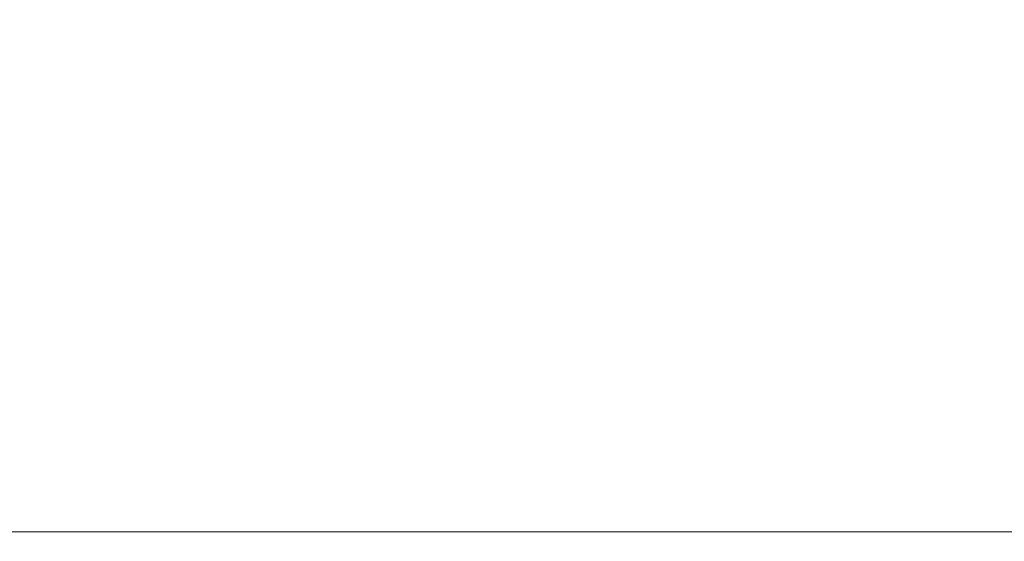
# Model space of a CAD drawing. Header units: millimetres. Extents: x -4395 to 65662, y -65530 to 6847.
# Tile 604 of 656: x 11556 to 16249, y -2545 to -60. Entities that reach past the tile are written whole.
import ezdxf

# ---------------------------------------------------------------- set-up
doc = ezdxf.new("R2010")
doc.units = ezdxf.units.MM
doc.layers.add('COTAS_P', color=1, linetype='Continuous', lineweight=0)
doc.dimstyles.new('R19_100', dxfattribs={"dimtxt": 250, "dimasz": 150, "dimexe": 150, "dimexo": 80, "dimgap": 100, "dimtad": 1, "dimtih": 1, "dimtoh": 1, "dimdsep": 46, "dimcen": 0.09, "dimadec": 0, "dimazin": 0, "dimtfac": 1, "dimtdec": 4, "dimtofl": 0, "dimtmove": 0, "dimatfit": 3, "dimfxl": 1, "dimtolj": 1, "dimtzin": 0, "dimarcsym": 0})

# ---------------------------------------------------------------- blocks, each defined once
blk = doc.blocks.new('DIM_R33_30')
at = {"layer": 'COTAS_P'}
for p, q in [((112.7, 0), (112.7, -2500)), ((65298.1, 0), (65298.1, -2500)), ((112.7, -2500), (262.7, -2455)), ((65298.1, -2500), (65148.1, -2455)), ((112.7, -2500), (65298.1, -2500)), ((112.7, -2500), (262.7, -2545)), ((65298.1, -2500), (65148.1, -2545))]:
    blk.add_line(p, q, dxfattribs=at)
blk.add_text('65185.39 P', height=250, dxfattribs=at).set_placement((32705.4, -2400))

msp = doc.modelspace()

# ---------------------------------------------------------------- dimensions: what is measured, and where the dimension line sits
at = {"layer": 'COTAS_P'}
dim = msp.add_aligned_dim(p1=(112.7, 0), p2=(65298.0949, 0), distance=-2500, text='<> P', dimstyle='R19_100', dxfattribs=at)
dim.commit()
dim.dimension.update_dxf_attribs({"geometry": 'DIM_R33_30', "text_midpoint": (32705.3975, -2500)})

doc.saveas('drawing.dxf')
